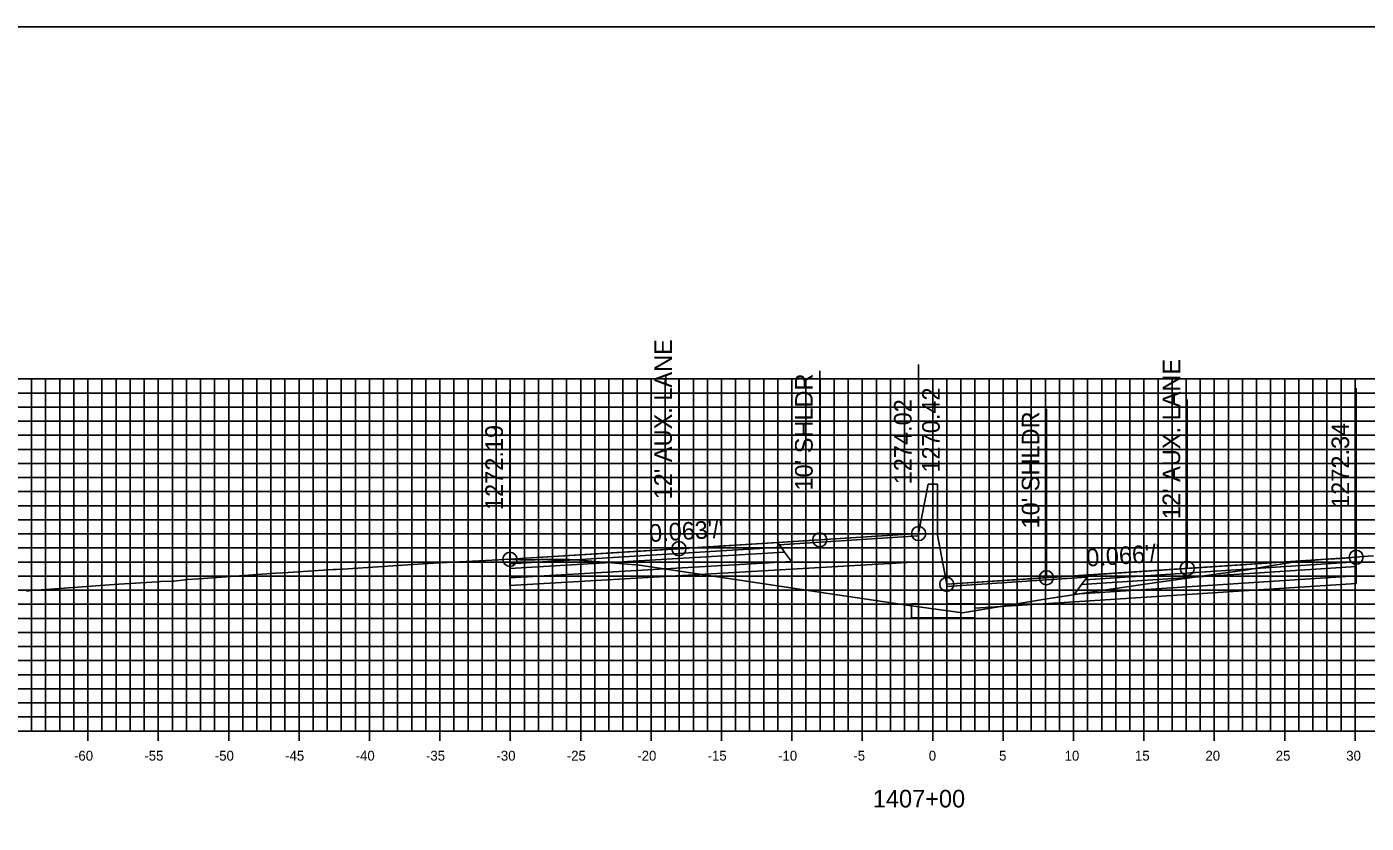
# Model space of a CAD drawing. Extents: x 674939 to 678919, y 750652 to 765176.
# Drawn here: x 678674.2 to 678769.3, y 756836 to 756892.6 of the extents above; entities that cross this region are included whole.
import ezdxf

# ---------------------------------------------------------------- set-up
doc = ezdxf.new("R2010")
doc.units = 0
for name, color, linetype in [('R_Alt Surface', 7, 'Continuous'), ('R_Axis', 7, 'Continuous'), ('R_Axis Annot', 7, 'Continuous'), ('R_Exist Surface', 7, 'Continuous'), ('R_Fin Surface', 7, 'Continuous'), ('R_Grid', 7, 'Continuous'), ('R_No Plot', 7, 'Continuous'), ('R_Proposed Road', 7, 'Continuous'), ('R_Xsect Elev', 7, 'Continuous'), ('R_Xsect Slope', 7, 'Continuous')]:
    doc.layers.add(name, color=color, linetype=linetype)

msp = doc.modelspace()

# ---------------------------------------------------------------- linework, layer by layer
at = {"layer": 'R_Alt Surface'}
for points in [[(678708.51, 756854.413), (678708.51, 756854.083), (678728.01, 756855.258), (678727.76, 756855.598)], [(678708.51, 756854.083), (678708.51, 756853.423), (678728.51, 756854.578), (678728.01, 756855.258)], [(678768.607, 756854.562), (678768.607, 756854.232), (678749.107, 756852.954), (678749.357, 756853.294)], [(678768.607, 756854.232), (678768.607, 756853.572), (678748.607, 756852.274), (678749.107, 756852.954)]]:
    msp.add_lwpolyline(points, close=True, dxfattribs=at)
for points in [[(678728.51, 756854.038), (678737.533, 756854.559)], [(678708.51, 756853.423), (678708.51, 756852.883), (678728.51, 756854.038)], [(678768.607, 756853.572), (678768.608, 756853.032), (678748.607, 756851.734)], [(678748.607, 756851.734), (678741.533, 756851.276)]]:
    msp.add_lwpolyline(points, dxfattribs=at)
at = {"layer": 'R_Axis'}
for p, q in [((678678.533, 756841.851), (678678.533, 756843.251)), ((678683.533, 756841.851), (678683.533, 756843.251)), ((678688.533, 756841.851), (678688.533, 756843.251)), ((678693.533, 756841.851), (678693.533, 756843.251)), ((678698.533, 756841.851), (678698.533, 756843.251)), ((678703.533, 756841.851), (678703.533, 756843.251)), ((678708.533, 756841.851), (678708.533, 756843.251)), ((678713.533, 756841.851), (678713.533, 756843.251)), ((678718.533, 756841.851), (678718.533, 756843.251)), ((678723.533, 756841.851), (678723.533, 756843.251)), ((678728.533, 756841.851), (678728.533, 756843.251)), ((678733.533, 756841.851), (678733.533, 756843.251)), ((678738.533, 756841.851), (678738.533, 756843.251)), ((678743.533, 756841.851), (678743.533, 756843.251)), ((678748.533, 756841.851), (678748.533, 756843.251)), ((678753.533, 756841.851), (678753.533, 756843.251)), ((678758.533, 756841.851), (678758.533, 756843.251)), ((678763.533, 756841.851), (678763.533, 756843.251)), ((678768.533, 756841.851), (678768.533, 756843.251)), ((678638.533, 756842.551), (678838.533, 756842.551))]:
    msp.add_line(p, q, dxfattribs=at)
at = {"layer": 'R_Exist Surface'}
msp.add_lwpolyline([(678674.171, 756852.472), (678674.692, 756852.544), (678674.901, 756852.555), (678679.738, 756852.906), (678680.733, 756852.977), (678683.487, 756853.152), (678683.687, 756853.16), (678684.545, 756853.189), (678684.637, 756853.198), (678685.448, 756853.293), (678685.5, 756853.298), (678685.544, 756853.303), (678686.422, 756853.367), (678691.882, 756853.76), (678692.408, 756853.795), (678695.952, 756854.018), (678696.112, 756854.024), (678696.176, 756854.024), (678696.512, 756854.039), (678696.64, 756854.054), (678701.968, 756854.398), (678703.079, 756854.464), (678707.7, 756854.703), (678708.495, 756854.744), (678708.51, 756854.743), (678708.524, 756854.744), (678708.7, 756854.737), (678709.179, 756854.704), (678709.321, 756854.708), (678710.308, 756854.718), (678710.702, 756854.722), (678712.671, 756854.722), (678712.69, 756854.719), (678712.733, 756854.728), (678713.752, 756854.65), (678717.718, 756854.337), (678725.316, 756853.203), (678731.107, 756852.313), (678737.037, 756851.448), (678740.638, 756850.944), (678746.505, 756851.903), (678749.876, 756852.445), (678754.758, 756853.156), (678760.857, 756853.994), (678763.526, 756854.455), (678764.867, 756854.653), (678765.162, 756854.631), (678766.196, 756854.725), (678767.083, 756854.788), (678767.822, 756854.821), (678768.544, 756854.887), (678768.607, 756854.892), (678769.07, 756854.934), (678769.833, 756854.997)], dxfattribs=at)
at = {"layer": 'R_Fin Surface'}
for points in [[(678737.533, 756856.569), (678730.51, 756856.127), (678720.51, 756855.498), (678708.51, 756854.743)], [(678768.607, 756854.892), (678756.607, 756854.098), (678746.607, 756853.436), (678739.533, 756852.968)]]:
    msp.add_lwpolyline(points, dxfattribs=at)
for points in [[(678727.628, 756855.778), (678737.533, 756856.409), (678737.533, 756856.569), (678727.51, 756855.938)], [(678708.51, 756854.743), (678708.51, 756854.413), (678727.76, 756855.598), (678727.51, 756855.938)], [(678768.607, 756854.892), (678768.607, 756854.562), (678749.357, 756853.294), (678749.607, 756853.634)], [(678749.489, 756853.474), (678739.533, 756852.808), (678739.533, 756852.968), (678749.607, 756853.634)]]:
    msp.add_lwpolyline(points, close=True, dxfattribs=at)
at = {"layer": 'R_Grid'}
for p, q in [((678638.533, 756867.551), (678838.533, 756867.551)), ((678674.533, 756842.551), (678674.533, 756867.551)), ((678675.533, 756842.551), (678675.533, 756867.551)), ((678676.533, 756842.551), (678676.533, 756867.551)), ((678677.533, 756842.551), (678677.533, 756867.551)), ((678678.533, 756842.551), (678678.533, 756867.551)), ((678679.533, 756842.551), (678679.533, 756867.551)), ((678680.533, 756842.551), (678680.533, 756867.551)), ((678681.533, 756842.551), (678681.533, 756867.551)), ((678682.533, 756842.551), (678682.533, 756867.551)), ((678683.533, 756842.551), (678683.533, 756867.551)), ((678684.533, 756842.551), (678684.533, 756867.551)), ((678685.533, 756842.551), (678685.533, 756867.551)), ((678686.533, 756842.551), (678686.533, 756867.551)), ((678687.533, 756842.551), (678687.533, 756867.551)), ((678688.533, 756842.551), (678688.533, 756867.551)), ((678689.533, 756842.551), (678689.533, 756867.551)), ((678690.533, 756842.551), (678690.533, 756867.551)), ((678691.533, 756842.551), (678691.533, 756867.551)), ((678692.533, 756842.551), (678692.533, 756867.551)), ((678693.533, 756842.551), (678693.533, 756867.551)), ((678694.533, 756842.551), (678694.533, 756867.551)), ((678695.533, 756842.551), (678695.533, 756867.551)), ((678696.533, 756842.551), (678696.533, 756867.551)), ((678697.533, 756842.551), (678697.533, 756867.551)), ((678698.533, 756842.551), (678698.533, 756867.551)), ((678699.533, 756842.551), (678699.533, 756867.551)), ((678700.533, 756842.551), (678700.533, 756867.551)), ((678701.533, 756842.551), (678701.533, 756867.551)), ((678702.533, 756842.551), (678702.533, 756867.551)), ((678703.533, 756842.551), (678703.533, 756867.551)), ((678704.533, 756842.551), (678704.533, 756867.551)), ((678705.533, 756842.551), (678705.533, 756867.551)), ((678706.533, 756842.551), (678706.533, 756867.551)), ((678707.533, 756842.551), (678707.533, 756867.551)), ((678708.533, 756842.551), (678708.533, 756867.551)), ((678709.533, 756842.551), (678709.533, 756867.551)), ((678710.533, 756842.551), (678710.533, 756867.551)), ((678711.533, 756842.551), (678711.533, 756867.551)), ((678712.533, 756842.551), (678712.533, 756867.551)), ((678713.533, 756842.551), (678713.533, 756867.551)), ((678714.533, 756842.551), (678714.533, 756867.551)), ((678715.533, 756842.551), (678715.533, 756867.551)), ((678716.533, 756842.551), (678716.533, 756867.551)), ((678717.533, 756842.551), (678717.533, 756867.551)), ((678718.533, 756842.551), (678718.533, 756867.551)), ((678719.533, 756842.551), (678719.533, 756867.551)), ((678720.533, 756842.551), (678720.533, 756867.551)), ((678721.533, 756842.551), (678721.533, 756867.551)), ((678722.533, 756842.551), (678722.533, 756867.551)), ((678723.533, 756842.551), (678723.533, 756867.551)), ((678724.533, 756842.551), (678724.533, 756867.551)), ((678725.533, 756842.551), (678725.533, 756867.551)), ((678726.533, 756842.551), (678726.533, 756867.551)), ((678727.533, 756842.551), (678727.533, 756867.551)), ((678728.533, 756842.551), (678728.533, 756867.551)), ((678729.533, 756842.551), (678729.533, 756867.551)), ((678730.533, 756842.551), (678730.533, 756867.551)), ((678731.533, 756842.551), (678731.533, 756867.551)), ((678732.533, 756842.551), (678732.533, 756867.551)), ((678733.533, 756842.551), (678733.533, 756867.551)), ((678734.533, 756842.551), (678734.533, 756867.551)), ((678735.533, 756842.551), (678735.533, 756867.551)), ((678736.533, 756842.551), (678736.533, 756867.551)), ((678737.533, 756842.551), (678737.533, 756867.551)), ((678738.533, 756842.551), (678738.533, 756867.551)), ((678739.533, 756842.551), (678739.533, 756867.551)), ((678740.533, 756842.551), (678740.533, 756867.551)), ((678741.533, 756842.551), (678741.533, 756867.551)), ((678742.533, 756842.551), (678742.533, 756867.551)), ((678743.533, 756842.551), (678743.533, 756867.551)), ((678744.533, 756842.551), (678744.533, 756867.551)), ((678745.533, 756842.551), (678745.533, 756867.551)), ((678746.533, 756842.551), (678746.533, 756867.551)), ((678747.533, 756842.551), (678747.533, 756867.551)), ((678748.533, 756842.551), (678748.533, 756867.551)), ((678749.533, 756842.551), (678749.533, 756867.551)), ((678750.533, 756842.551), (678750.533, 756867.551)), ((678751.533, 756842.551), (678751.533, 756867.551)), ((678752.533, 756842.551), (678752.533, 756867.551)), ((678753.533, 756842.551), (678753.533, 756867.551)), ((678754.533, 756842.551), (678754.533, 756867.551)), ((678755.533, 756842.551), (678755.533, 756867.551)), ((678756.533, 756842.551), (678756.533, 756867.551)), ((678757.533, 756842.551), (678757.533, 756867.551)), ((678758.533, 756842.551), (678758.533, 756867.551)), ((678759.533, 756842.551), (678759.533, 756867.551)), ((678760.533, 756842.551), (678760.533, 756867.551)), ((678761.533, 756842.551), (678761.533, 756867.551)), ((678762.533, 756842.551), (678762.533, 756867.551)), ((678763.533, 756842.551), (678763.533, 756867.551)), ((678764.533, 756842.551), (678764.533, 756867.551)), ((678765.533, 756842.551), (678765.533, 756867.551)), ((678766.533, 756842.551), (678766.533, 756867.551)), ((678767.533, 756842.551), (678767.533, 756867.551)), ((678768.533, 756842.551), (678768.533, 756867.551)), ((678638.533, 756866.551), (678838.533, 756866.551)), ((678638.533, 756865.551), (678838.533, 756865.551)), ((678638.533, 756864.551), (678838.533, 756864.551)), ((678638.533, 756863.551), (678838.533, 756863.551)), ((678638.533, 756862.551), (678838.533, 756862.551)), ((678638.533, 756861.551), (678838.533, 756861.551)), ((678638.533, 756860.551), (678838.533, 756860.551)), ((678638.533, 756859.551), (678838.533, 756859.551)), ((678638.533, 756858.551), (678838.533, 756858.551)), ((678638.533, 756857.551), (678838.533, 756857.551)), ((678638.533, 756856.551), (678838.533, 756856.551)), ((678638.533, 756855.551), (678838.533, 756855.551)), ((678638.533, 756854.551), (678838.533, 756854.551)), ((678638.533, 756853.551), (678838.533, 756853.551)), ((678638.533, 756852.551), (678838.533, 756852.551)), ((678638.533, 756851.551), (678838.533, 756851.551)), ((678638.533, 756850.551), (678838.533, 756850.551)), ((678638.533, 756849.551), (678838.533, 756849.551)), ((678638.533, 756848.551), (678838.533, 756848.551)), ((678638.533, 756847.551), (678838.533, 756847.551)), ((678638.533, 756846.551), (678838.533, 756846.551)), ((678638.533, 756845.551), (678838.533, 756845.551)), ((678638.533, 756844.551), (678838.533, 756844.551)), ((678638.533, 756843.551), (678838.533, 756843.551)), ((678638.533, 756842.551), (678838.533, 756842.551))]:
    msp.add_line(p, q, dxfattribs=at)
at = {"layer": 'R_No Plot'}
msp.add_lwpolyline([(678578.533, 756672.551), (678918.533, 756672.551), (678918.533, 756892.551), (678578.533, 756892.551)], close=True, dxfattribs=at)
for centre in [(678730.51, 756856.127), (678737.533, 756856.569), (678720.51, 756855.498), (678768.607, 756854.892), (678708.51, 756854.743), (678756.607, 756854.098), (678739.533, 756852.968), (678746.607, 756853.436)]:
    msp.add_circle(centre, 0.5, dxfattribs=at)
at = {"layer": 'R_Proposed Road'}
for points in [[(678738.203, 756860.069), (678737.533, 756856.569)], [(678738.203, 756860.069), (678738.203, 756860.069)], [(678738.203, 756860.069), (678738.863, 756860.069)], [(678738.863, 756860.069), (678738.863, 756856.468)], [(678737.533, 756856.569), (678737.533, 756851.593), (678737.033, 756851.593), (678737.033, 756850.593), (678741.533, 756850.593), (678741.533, 756851.593), (678739.533, 756851.593), (678739.533, 756852.968)], [(678738.863, 756856.468), (678739.533, 756852.968)]]:
    msp.add_lwpolyline(points, dxfattribs=at)
at = {"layer": 'R_Xsect Elev'}
for p, q in [((678730.51, 756856.127), (678730.51, 756868.127)), ((678737.533, 756856.569), (678737.533, 756868.569)), ((678708.51, 756854.743), (678708.51, 756866.743)), ((678720.51, 756855.498), (678720.51, 756867.498)), ((678768.607, 756854.892), (678768.607, 756866.892)), ((678756.607, 756854.098), (678756.607, 756866.098)), ((678739.533, 756852.968), (678739.533, 756864.968)), ((678746.607, 756853.436), (678746.607, 756865.436))]:
    msp.add_line(p, q, dxfattribs=at)

# ---------------------------------------------------------------- texts
at = {"layer": 'R_Axis Annot'}
for s, height, p in [('-60', 0.7, (678677.552, 756840.451)), ('-55', 0.7, (678682.546, 756840.451)), ('-50', 0.7, (678687.552, 756840.451)), ('-45', 0.7, (678692.546, 756840.451)), ('-40', 0.7, (678697.552, 756840.451)), ('-35', 0.7, (678702.546, 756840.451)), ('-30', 0.7, (678707.552, 756840.451)), ('-25', 0.7, (678712.546, 756840.451)), ('-20', 0.7, (678717.552, 756840.451)), ('-15', 0.7, (678722.546, 756840.451)), ('-10', 0.7, (678727.552, 756840.451)), ('-5', 0.7, (678732.896, 756840.451)), ('0', 0.7, (678738.252, 756840.451)), ('5', 0.7, (678743.246, 756840.451)), ('10', 0.7, (678747.902, 756840.451)), ('15', 0.7, (678752.896, 756840.451)), ('20', 0.7, (678757.902, 756840.451)), ('25', 0.7, (678762.896, 756840.451)), ('30', 0.7, (678767.902, 756840.451)), ('1407+00', 1.25, (678734.281, 756837.126))]:
    msp.add_text(s, height=height, dxfattribs=at).set_placement(p)
at = {"layer": 'R_Xsect Elev'}
for s, p in [("12' AUX. LANE", (678720.01, 756858.998)), ("12' AUX. LANE", (678756.107, 756857.598)), ("10' SHLDR", (678730.01, 756859.627)), ('1270.42', (678739.033, 756860.902)), ('1274.02', (678737.033, 756860.069)), ("10' SHLDR", (678746.107, 756856.936)), ('1272.19', (678708.01, 756858.243)), ('1272.34', (678768.107, 756858.392))]:
    msp.add_text(s, height=1.25, rotation=90, dxfattribs=at).set_placement(p)
at = {"layer": 'R_Xsect Slope'}
for s, rotation, p in [("0.063'/'", 3.59913, (678718.43, 756855.968)), ("0.066'/'", 3.7862, (678749.478, 756854.227))]:
    msp.add_text(s, height=1.25, rotation=rotation, dxfattribs=at).set_placement(p)

doc.saveas('drawing.dxf')
